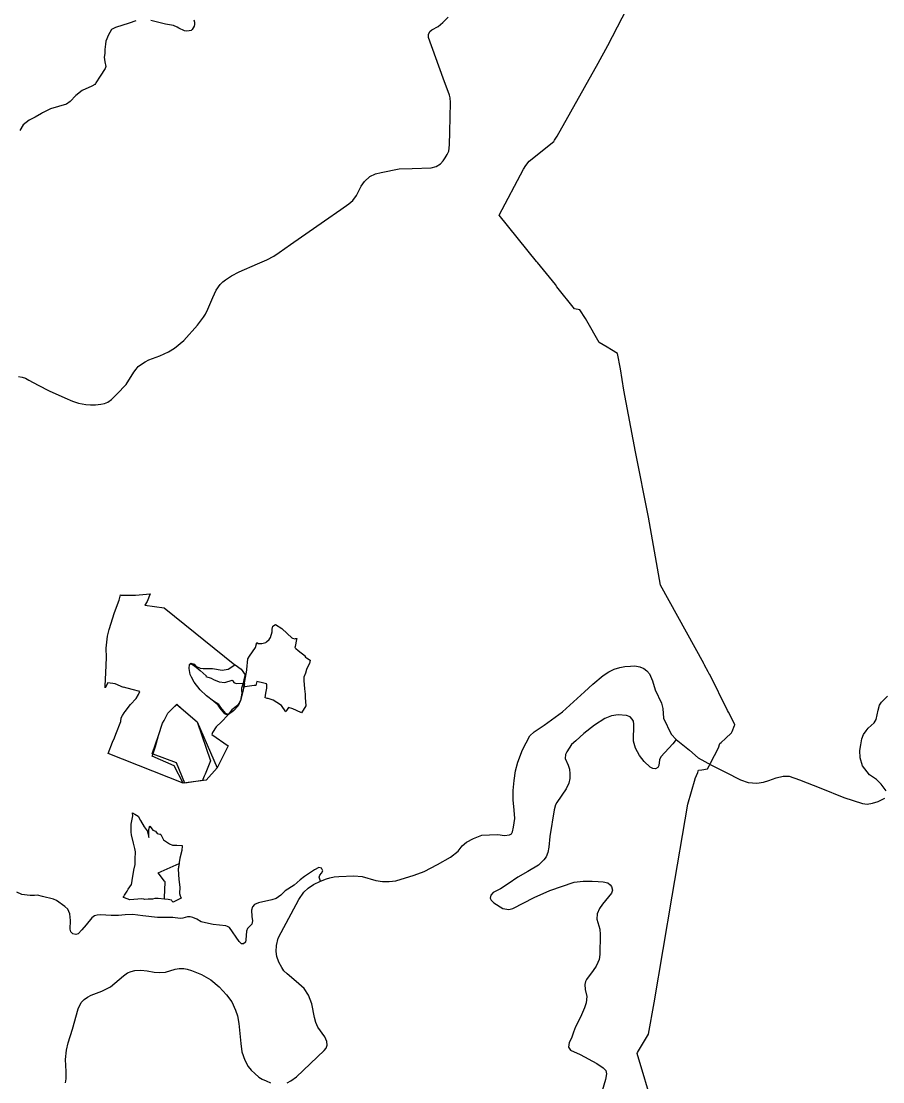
# Model space of a CAD drawing. Extents: x -789162 to -606354, y -1062736 to -945481.
# Drawn here: x -668898 to -664818, y -995705 to -990684 of the extents above; entities that cross this region are included whole.
import ezdxf

# ---------------------------------------------------------------- set-up
doc = ezdxf.new("R2010")
doc.units = 0
for name, color, linetype in [('_SIRSI VZTAHY_OP vodnich zdroju II stupne', 7, 'Continuous'), ('_SIRSI VZTAHY_SILNICE II TRIDY_STAV', 7, 'Continuous'), ('_SIRSI VZTAHY_SILNICE III TRIDY_STAV', 7, 'Continuous'), ('_SIRSI VZTAHY_VTL PLYNOVOD', 7, 'Continuous')]:
    doc.layers.add(name, color=color, linetype=linetype)

msp = doc.modelspace()

# ---------------------------------------------------------------- linework, layer by layer
at = {"layer": '_SIRSI VZTAHY_OP vodnich zdroju II stupne'}
for points in [[(-668355.2, -990682.9), (-668386.8, -990693.9), (-668451.3, -990713.6), (-668469.7, -990722.9), (-668477.9, -990737.6), (-668484.9, -990749.3), (-668496.7, -990778.1), (-668499.1, -990792.7), (-668501.4, -990818.4), (-668501.2, -990821.6), (-668501, -990836.7), (-668505.2, -990854), (-668501.8, -990876.6), (-668496.7, -990898.1), (-668499.9, -990908.7), (-668523, -990943.9), (-668543.9, -990975.6), (-668545.5, -990979.3), (-668549.6, -990983.8), (-668563.9, -990990.8), (-668609.2, -991011.5), (-668639.2, -991036.2), (-668666.3, -991064.2), (-668683.4, -991076.2), (-668758.2, -991099.1), (-668796.6, -991117.6), (-668801.4, -991120.4), (-668831, -991137.6), (-668859.7, -991152), (-668888.9, -991173.9), (-668903.4, -991201)], [(-668079.8, -990677.6), (-668077.9, -990688.8), (-668077.2, -990698.9), (-668078.3, -990708.1), (-668082.7, -990716), (-668087.5, -990723.2), (-668093.1, -990727.4), (-668102.6, -990729.2), (-668114.9, -990730.8), (-668124.8, -990729.4), (-668150.7, -990717.4), (-668159.9, -990711.6), (-668176, -990704.8), (-668213.9, -990697.7), (-668284.3, -990681.4)]]:
    msp.add_lwpolyline(points, dxfattribs=at)
for points in [[(-668424.1, -993400.8), (-668357.1, -993401.5), (-668287.4, -993395.6), (-668300.7, -993431.6), (-668311.5, -993448.9), (-668220.6, -993461.8), (-667886.9, -993731.3), (-667884.5, -993732), (-667856.7, -993751.1), (-667837.9, -993777.9), (-667842.9, -993802.5), (-667847.2, -993817.6), (-667855.3, -993841.6), (-667855.1, -993846.8), (-667854.9, -993850.8), (-667853.2, -993864.8), (-667859.7, -993899.5), (-667867, -993914.4), (-667873.9, -993924.6), (-667899.9, -993943.8), (-667918.2, -993965.9), (-667919.6, -993969.8), (-667948.6, -994000.9), (-667974.2, -994025.5), (-667992.6, -994051.1), (-667994.5, -994060.4), (-667917.2, -994114.6), (-667970.2, -994219.6), (-668022.3, -994277.9), (-668107.8, -994288.6), (-668131, -994291.7), (-668485.4, -994151.4), (-668465.4, -994097.2), (-668455.6, -994077), (-668449.5, -994059.1), (-668426.2, -993999.9), (-668423.8, -993981.6), (-668418.6, -993971.9), (-668410.6, -993959.2), (-668405.9, -993952.5), (-668380, -993918.4), (-668353.8, -993891.4), (-668342.5, -993871.2), (-668336.3, -993857.7), (-668372.2, -993847.7), (-668412.6, -993836.4), (-668413.9, -993839.1), (-668452.2, -993821.1), (-668488, -993816.1), (-668500.2, -993839.5), (-668499.4, -993831.4), (-668497.2, -993769.3), (-668494.1, -993696.9), (-668495.8, -993652.8), (-668488.7, -993595.4), (-668481.8, -993563.6), (-668456, -993482.8), (-668433.4, -993424.4), (-668427, -993400.4)], [(-667560, -993806.1), (-667556.5, -993845.3), (-667553.9, -993870.6), (-667552.6, -993886.4), (-667549.8, -993925.2), (-667571.2, -993957.9), (-667593.6, -993947.7), (-667612.1, -993939.4), (-667632.2, -993933.2), (-667641.5, -993947.7), (-667644.9, -993954.2), (-667664.7, -993923.5), (-667687.4, -993909.5), (-667705.4, -993898.9), (-667728.7, -993891.3), (-667732.3, -993890.6), (-667740.8, -993887.8), (-667743.2, -993887.1), (-667738.7, -993866.2), (-667734.4, -993841.9), (-667735.2, -993827.6), (-667735.3, -993826.7), (-667735.6, -993821.6), (-667748.1, -993818.6), (-667781.5, -993810.6), (-667786.7, -993828.9), (-667794.4, -993829.9), (-667838.8, -993836), (-667844.1, -993836.7), (-667838.6, -993809.1), (-667829.3, -993756.9), (-667829.1, -993756), (-667828.9, -993753.3), (-667824.7, -993703), (-667816.6, -993690.3), (-667788.5, -993648.7), (-667782.7, -993626.1), (-667775.6, -993629.9), (-667758.8, -993630.4), (-667739, -993626.2), (-667736.5, -993622.6), (-667723.9, -993610.6), (-667717.7, -993601.3), (-667709.7, -993575), (-667708.7, -993561.9), (-667707, -993548.7), (-667694, -993540.9), (-667663.1, -993559.3), (-667638.8, -993582.4), (-667616.7, -993603.3), (-667613.5, -993604.5), (-667602.8, -993608.7), (-667598.8, -993606.4), (-667592.6, -993606.6), (-667593.6, -993611.5), (-667601, -993645), (-667602.6, -993648.6), (-667597.4, -993653.5), (-667586.3, -993663.6), (-667552.1, -993689.7), (-667552.9, -993693), (-667553.3, -993694.9), (-667547.2, -993698.4), (-667529.2, -993708.8), (-667532.9, -993724.2), (-667543.2, -993746), (-667547.4, -993753.1), (-667552.3, -993770.9), (-667558.9, -993789.6), (-667559, -993797.6)], [(-668020.3, -993878.7), (-668050.7, -993848.9), (-668078.7, -993813.5), (-668090.9, -993789.1), (-668097.6, -993777.7), (-668101.6, -993748.4), (-668101.5, -993730.3), (-668093.9, -993723.7), (-668079.2, -993728.3), (-668070.5, -993737.8), (-668050.2, -993747.3), (-668035.9, -993749.4), (-668030.2, -993749.1), (-668008.6, -993749.2), (-667991.6, -993749.4), (-667946.5, -993755.9), (-667917.5, -993752.5), (-667886.9, -993731.3), (-667884.5, -993732), (-667856.7, -993751.1), (-667837.9, -993777.9), (-667842.9, -993802.5), (-667847.2, -993817.6), (-667855.3, -993841.6), (-667855.1, -993846.8), (-667854.9, -993850.8), (-667853.2, -993864.8), (-667859.7, -993899.5), (-667867, -993914.4), (-667873.9, -993924.6), (-667899.9, -993943.8), (-667918.2, -993965.9), (-667919.6, -993969.8), (-667930.6, -993964.8), (-667933.2, -993963.5), (-667956.1, -993936.8), (-667964.9, -993922.3), (-667967.1, -993920.2), (-667974.8, -993915), (-667987.6, -993902.9)], [(-668020.3, -993878.7), (-668050.7, -993848.9), (-668078.7, -993813.5), (-668090.9, -993789.1), (-668097.6, -993777.7), (-668101.6, -993748.4), (-668101.5, -993730.3), (-668095.7, -993727.1), (-668086.9, -993729.8), (-668069.9, -993741.6), (-668049.5, -993758.5), (-668022.1, -993782.9), (-668024.2, -993786.8), (-667998.1, -993794.6), (-667986.7, -993800.2), (-667959.8, -993811.8), (-667933.1, -993814.6), (-667899, -993803.7), (-667895.7, -993807.4), (-667890.2, -993814.7), (-667880.5, -993819.9), (-667847.2, -993817.6), (-667840.7, -993819.5), (-667844.1, -993836.7), (-667844.5, -993841.1), (-667848.2, -993857.1), (-667858.6, -993899.5), (-667870.5, -993925.8), (-667891.9, -993948.8), (-667915.8, -993967), (-667918.2, -993965.9), (-667928.6, -993961.4), (-667952.7, -993932.8), (-667962.1, -993918.8), (-667987.6, -993902.9)], [(-668173.6, -994209.1), (-668278.1, -994163.7), (-668276.3, -994160.1), (-668262.3, -994117.9), (-668247.6, -994066.1), (-668228.1, -994007.7), (-668220.6, -993994.6), (-668202.8, -993960.6), (-668183.1, -993940.3), (-668161.4, -993918.5), (-668139.9, -993936.8), (-668064.8, -994000.4), (-667970.2, -994219.6), (-668022.3, -994277.9), (-668107.8, -994288.6), (-668131, -994291.7)], [(-668122.7, -994292.2), (-668162.8, -994195.3), (-668273.2, -994154.2), (-668277.2, -994152.8), (-668247.7, -994066.4), (-668247.6, -994066.1), (-668228.1, -994007.7), (-668220.6, -993994.6), (-668202.8, -993960.6), (-668183.1, -993940.3), (-668161.1, -993918.2), (-668139.9, -993936.8), (-668064.8, -994000.4), (-668001.3, -994186.5), (-668026.2, -994248.9), (-668031.2, -994258.4), (-668037.6, -994273.8), (-668039.7, -994279.3)], [(-668178.4, -994855.6), (-668184.3, -994848.4), (-668186.2, -994846), (-668202.4, -994841.9), (-668218.6, -994840.2), (-668249.9, -994837.6), (-668256.3, -994837.7), (-668264.3, -994836.9), (-668276.1, -994840.5), (-668297.1, -994841.2), (-668313.9, -994842), (-668316.5, -994841.5), (-668326.9, -994839.7), (-668383, -994844.7), (-668409.3, -994835.2), (-668414.5, -994832.8), (-668411.1, -994828.4), (-668408, -994822.5), (-668395.6, -994802.9), (-668390.4, -994793.9), (-668375.6, -994771.7), (-668374, -994764), (-668372.6, -994751.8), (-668363.7, -994703.1), (-668358.7, -994676.1), (-668358.7, -994651.6), (-668356.1, -994616.1), (-668359.7, -994600.8), (-668365.6, -994575.2), (-668375.9, -994536.9), (-668377.1, -994523.2), (-668377, -994485.9), (-668369.1, -994446.4), (-668370.4, -994431.3), (-668359.3, -994438.6), (-668344.1, -994447.8), (-668332.9, -994468.4), (-668314.9, -994497.7), (-668300.5, -994517.7), (-668299.6, -994524.1), (-668293.3, -994548.2), (-668293.7, -994511.7), (-668289, -994493.8), (-668286.7, -994496.5), (-668273.7, -994514.4), (-668261.1, -994519.2), (-668253.7, -994530.6), (-668240.9, -994533.3), (-668240.6, -994530.8), (-668235.8, -994535.1), (-668224.2, -994560.5), (-668195.3, -994578.1), (-668180.9, -994585.3), (-668161.1, -994584.7), (-668135.5, -994586.9), (-668135.4, -994590.7), (-668136.9, -994607.2), (-668137.4, -994610.9), (-668146.1, -994645.9), (-668155.2, -994698.6), (-668151, -994748.4), (-668145.8, -994784.4), (-668148.2, -994814.5), (-668144.7, -994824.4), (-668143.9, -994827.5), (-668140, -994836.3)], [(-668178.4, -994855.6), (-668184.3, -994848.4), (-668186.2, -994846), (-668202.4, -994841.9), (-668218.6, -994840.2), (-668218.6, -994834.2), (-668217, -994795.1), (-668217.2, -994791.1), (-668216.8, -994786.4), (-668215.7, -994770.2), (-668215.7, -994759.1), (-668218.9, -994754.9), (-668249.1, -994715.8), (-668150.5, -994671.2), (-668155.2, -994698.6), (-668151, -994748.4), (-668145.8, -994784.4), (-668148.2, -994814.5), (-668144.7, -994824.4), (-668143.9, -994827.5), (-668140, -994836.3)]]:
    msp.add_lwpolyline(points, close=True, dxfattribs=at)
at = {"layer": '_SIRSI VZTAHY_SILNICE II TRIDY_STAV'}
for points in [[(-668910.1, -992366.7), (-668893.7, -992369.7), (-668877.9, -992374.7), (-668861.9, -992382.9), (-668817.3, -992407.7), (-668765.6, -992434.1), (-668691.8, -992467.5), (-668654.8, -992482.6), (-668625.7, -992492.3), (-668592.2, -992498.4), (-668568.8, -992500.3), (-668545.3, -992500.1), (-668520.7, -992497.8), (-668503, -992493.4), (-668487.6, -992486.9), (-668470.4, -992474.7), (-668444.3, -992450.3), (-668401.1, -992403.7), (-668363.8, -992345), (-668353.2, -992331), (-668343.1, -992319.4), (-668328.3, -992307.5), (-668311.2, -992296.2), (-668292.9, -992287.9), (-668241.5, -992267.8), (-668200.3, -992249), (-668171.8, -992231.5), (-668128.4, -992196.5), (-668062.5, -992122.6), (-668034.3, -992085.4), (-668025.7, -992071), (-668013.5, -992047.9), (-667990.9, -991992.3), (-667975, -991957.1), (-667955.2, -991929.9), (-667943.4, -991917.5), (-667931.1, -991908.9), (-667901.7, -991889.6), (-667865.5, -991870.3), (-667779.6, -991833.2), (-667734.1, -991813.7), (-667702.1, -991796.3), (-667676.1, -991779.6), (-667622.9, -991740.9), (-667461.6, -991629.2), (-667384, -991575.1), (-667346.5, -991548.4), (-667327.9, -991533.4), (-667310.8, -991509), (-667288.6, -991465.6), (-667272.3, -991442.6), (-667246.8, -991418.8), (-667220.2, -991406.1), (-667193.8, -991400.4), (-667107.7, -991383.6), (-667046.4, -991381.2), (-666956.7, -991378.7), (-666933.2, -991371.7), (-666913.1, -991359.7), (-666899.8, -991345.4), (-666889.6, -991331), (-666880.5, -991314.7), (-666873.7, -991300.1), (-666869.1, -991268.8), (-666868.9, -991207.5), (-666867.2, -991137.7), (-666865.7, -991068.4), (-666866.2, -991047.3), (-666870.1, -991033.8), (-666899, -990953.8), (-666934.7, -990857.8), (-666969.7, -990761.2), (-666968.9, -990746.2), (-666963.2, -990733.2), (-666952.8, -990724.2), (-666923.6, -990708.4), (-666901.9, -990690.9), (-666876, -990664.9)], [(-667480.8, -994755.4), (-667451.9, -994744.8), (-667436.8, -994740), (-667415.6, -994735.3), (-667394.5, -994732.9), (-667322.7, -994729.8), (-667283.1, -994733.5), (-667218, -994752.7), (-667187.1, -994757.2), (-667156.2, -994756.6), (-667124.2, -994754.4), (-667036.3, -994727), (-666989.9, -994709.4), (-666926.5, -994676), (-666865.2, -994642.6), (-666828.7, -994613.3), (-666809.5, -994589), (-666788.8, -994570.2), (-666756.8, -994553.2), (-666716.9, -994538.1), (-666680.2, -994535.5), (-666641.6, -994535.2), (-666610.1, -994539.2), (-666585.7, -994536.2), (-666576.4, -994531.3), (-666571.8, -994522.4), (-666567.1, -994500), (-666561.1, -994458.1), (-666563.6, -994419.1), (-666568.7, -994370), (-666568.6, -994326.8), (-666564, -994279.4), (-666557.9, -994233.8), (-666546.2, -994192.9), (-666524.2, -994133.5), (-666489, -994067.4), (-666468.4, -994048.6), (-666421.4, -994016.7), (-666334.8, -993954.3), (-666283.2, -993906), (-666230.3, -993859.4), (-666190.9, -993822.5), (-666142.2, -993781.7), (-666114.9, -993764), (-666090.9, -993751.5), (-666064.1, -993743.9), (-666040.1, -993739.9), (-666013.5, -993736.9), (-665991.9, -993736.5), (-665969.4, -993740.5), (-665950.3, -993749.2), (-665935, -993760.3), (-665923.4, -993774.6), (-665909, -993807.1), (-665896.4, -993849.7), (-665866.1, -993913.1), (-665859.6, -993938.7), (-665857.3, -993983.5), (-665820.2, -994059.9), (-665797.4, -994084.7)], [(-664802.3, -994328.4), (-664826.5, -994295.8), (-664847.7, -994274.7), (-664881.5, -994251.4), (-664914.8, -994210.2), (-664924.9, -994171.3), (-664926.6, -994136.9), (-664921.6, -994110.2), (-664918.2, -994081.9), (-664909.9, -994061.3), (-664897.7, -994044.1), (-664887, -994030.7), (-664858.6, -994005.3), (-664849.7, -993990.9), (-664840.4, -993946.3), (-664833.7, -993922.9), (-664824.9, -993907.4), (-664796.1, -993879.1)], [(-665797.4, -994084.7), (-665732.9, -994135), (-665693.2, -994171.8), (-665628.6, -994206), (-665562.3, -994239.7), (-665492.1, -994275.7), (-665456.2, -994288.6), (-665414, -994290.9), (-665383.1, -994286.4), (-665357.8, -994279.1), (-665323, -994266.7), (-665289.3, -994258.3), (-665261, -994258), (-665212.1, -994275.8), (-665111.6, -994315.3), (-665002.2, -994358.8), (-664914.6, -994387.6), (-664892.6, -994390.8), (-664866.6, -994385.5), (-664839.7, -994378.4), (-664809.2, -994362.5)], [(-667638.4, -995709.7), (-667620.8, -995701), (-667593.9, -995681.4), (-667462.6, -995557.7), (-667454, -995545.7), (-667449.5, -995531.4), (-667450.1, -995514.3), (-667459.6, -995493.2), (-667493.3, -995446), (-667503.4, -995424), (-667508.7, -995401.1), (-667522, -995337), (-667537.1, -995296), (-667558.1, -995264.4), (-667595.8, -995230.3), (-667638.8, -995194.3), (-667654.8, -995179.3), (-667663.8, -995163.6), (-667677.6, -995139.8), (-667687.1, -995112.8), (-667690.8, -995088.5), (-667689.6, -995059.7), (-667680.6, -995025.8), (-667667.4, -994999.2), (-667582.8, -994842.4), (-667558.7, -994808.2), (-667538.7, -994789), (-667513.5, -994771.8), (-667480.8, -994755.4)], [(-668687.5, -995709.7), (-668684.3, -995691.2), (-668684.9, -995655.9), (-668687.1, -995600.5), (-668683.2, -995556.1), (-668675.1, -995521.7), (-668654.7, -995456.5), (-668628, -995359.7), (-668614.1, -995330.4), (-668599.8, -995315.1), (-668584, -995304.7), (-668566.2, -995295.3), (-668516.6, -995276.1), (-668475.4, -995255.5), (-668413.5, -995203.4), (-668393.6, -995190.2), (-668377.6, -995182.5), (-668359.6, -995178), (-668330.6, -995176.6), (-668300.7, -995180.6), (-668267.3, -995186.4), (-668245.1, -995188.4), (-668214.7, -995186.4), (-668169.2, -995172.4), (-668150.1, -995169.6), (-668128.4, -995169.5), (-668111.7, -995172.3), (-668090.9, -995178.7), (-668068.4, -995187.2), (-668044.6, -995197.5), (-668000.1, -995222.6), (-667959.6, -995256.1), (-667925.4, -995294), (-667900.3, -995327.2), (-667883.2, -995366.6), (-667873.9, -995393.8), (-667866.8, -995430.1), (-667858.5, -995523.6), (-667852.3, -995563.4), (-667838.2, -995603), (-667822.5, -995633), (-667809.1, -995650), (-667792.1, -995666.9), (-667773.1, -995682.8), (-667756.2, -995693.6), (-667738.2, -995701.5), (-667716.7, -995710)]]:
    msp.add_lwpolyline(points, dxfattribs=at)
at = {"layer": '_SIRSI VZTAHY_SILNICE III TRIDY_STAV'}
for points in [[(-665797.4, -994084.7), (-665812.1, -994105.7), (-665868.5, -994167.3), (-665875.4, -994180.6), (-665878.8, -994207.3), (-665884.1, -994217.7), (-665893.7, -994224), (-665907.5, -994222.8), (-665920.1, -994215.5), (-665947.9, -994188.4), (-665970.6, -994159.8), (-665989.9, -994125.2), (-665998.7, -994093.2), (-665996.7, -994011.9), (-665998.8, -993998.6), (-666004.8, -993987.8), (-666014.9, -993978), (-666031.3, -993971.7), (-666070.6, -993968.8), (-666102.6, -993972.9), (-666134.6, -993985.4), (-666184, -994017.6), (-666234.5, -994056.2), (-666272.4, -994090.7), (-666291.4, -994108.8), (-666303.6, -994126.2), (-666314.8, -994142.6), (-666321.1, -994155.6), (-666322.4, -994174.3), (-666307.2, -994206), (-666301.5, -994225.9), (-666299.6, -994247.5), (-666300.5, -994270), (-666305.1, -994291.6), (-666317.6, -994319), (-666361.9, -994382.3), (-666368.1, -994393.5), (-666374.6, -994417.8), (-666395.3, -994543.5), (-666399.4, -994594.5), (-666404.2, -994619.9), (-666412, -994640.4), (-666423.7, -994655), (-666448.1, -994679.1), (-666499.4, -994710.5), (-666546.6, -994737.1), (-666592.2, -994767.8), (-666628, -994791.2), (-666663.3, -994809.4), (-666674.8, -994821.2), (-666676.7, -994836.8), (-666672.2, -994845.3), (-666659.8, -994857.7), (-666617.1, -994885.1), (-666588.8, -994888.9), (-666569.8, -994884.4), (-666469.4, -994832.5), (-666395, -994799.1), (-666279.6, -994760.7), (-666237, -994755.3), (-666194.6, -994756.1), (-666166.2, -994757.2), (-666143, -994758.2), (-666120.8, -994763.8), (-666109, -994772.5), (-666103.1, -994780.6), (-666098.4, -994798.4), (-666103, -994812.6), (-666145.5, -994863.9), (-666159.7, -994885.1), (-666170.6, -994910.2), (-666171.6, -994936.1), (-666158.2, -994982.2), (-666156.2, -995007.8), (-666158.2, -995102.8), (-666161.8, -995125.8), (-666167.7, -995140.1), (-666175.9, -995158), (-666189.7, -995178.2), (-666221, -995220.4), (-666226.1, -995229.8), (-666229.6, -995244.1), (-666227.1, -995267.8), (-666219.7, -995302.2), (-666222.7, -995330.8), (-666230.1, -995354.9), (-666249.1, -995398.9), (-666273.4, -995444.5), (-666282.1, -995469.8), (-666292.1, -995499.1), (-666303.7, -995518.8), (-666306.4, -995541.5), (-666297.1, -995555.9), (-666250.8, -995576.1), (-666173, -995619.2), (-666141.9, -995638.8), (-666129.9, -995652.1), (-666126.7, -995667.5), (-666130.6, -995694.6), (-666147, -995748.4)], [(-667480.8, -994755.4), (-667486.2, -994737.1), (-667483.4, -994726.9), (-667476.1, -994718.4), (-667469.4, -994706.6), (-667476.1, -994693.5), (-667487.9, -994691.4), (-667509.4, -994702.5), (-667555.8, -994732.7), (-667576.7, -994749.2), (-667605.6, -994775.2), (-667647.5, -994801.9), (-667668.6, -994821.2), (-667690.4, -994837.4), (-667711.3, -994843.8), (-667774.8, -994857.4), (-667792.6, -994866), (-667803.1, -994877.4), (-667807.5, -994893.3), (-667805.4, -994922.1), (-667802.8, -994943.8), (-667805.6, -994959), (-667826.5, -994980.1), (-667831.4, -994992.9), (-667833.3, -995033.3), (-667836.4, -995044.1), (-667845.5, -995051.9), (-667854.1, -995052.2), (-667866.3, -995041.6), (-667911.8, -994975.6), (-667921.2, -994969.8), (-667929.2, -994966.9), (-667988.5, -994960), (-668025, -994953), (-668045, -994947.3), (-668066.3, -994935.5), (-668085, -994927), (-668097.1, -994923.8), (-668109.8, -994924.1), (-668131.6, -994930.2), (-668145.3, -994931.9), (-668179.9, -994927.8), (-668216.5, -994928.2), (-668251.7, -994927.6), (-668322.5, -994919), (-668368.6, -994913.3), (-668404.9, -994915.6), (-668437.4, -994918.1), (-668471.9, -994917.5), (-668522.1, -994915.3), (-668538.4, -994916.2), (-668550.3, -994920.1), (-668562.6, -994929.1), (-668589.9, -994961.9), (-668609.9, -994986.7), (-668627.3, -995004.8), (-668639.1, -995008.3), (-668652.7, -995004.8), (-668662.1, -994996.2), (-668666.2, -994982.7), (-668664.6, -994941.9), (-668666.7, -994910.8), (-668676.3, -994888.8), (-668690.4, -994875.6), (-668730.2, -994847.6), (-668745.1, -994841.2), (-668797, -994827.6), (-668819.7, -994822.6), (-668835.1, -994822.9), (-668855.1, -994823.2), (-668868.7, -994822.6), (-668894.7, -994818.1), (-668918.8, -994807)]]:
    msp.add_lwpolyline(points, dxfattribs=at)
at = {"layer": '_SIRSI VZTAHY_VTL PLYNOVOD'}
msp.add_lwpolyline([(-665903.2, -995830.5), (-665981.2, -995571.7), (-665979.1, -995567.1), (-665928.3, -995480.7), (-665901.4, -995331.4), (-665815, -994827), (-665741.2, -994391.4), (-665706.3, -994270.5), (-665706, -994269.6), (-665694.5, -994240.8), (-665692.3, -994235.1), (-665690.4, -994230.5), (-665674.8, -994227.9), (-665648.5, -994223.4), (-665639.9, -994209), (-665639.7, -994208.7), (-665634, -994197.5), (-665596.7, -994124.9), (-665589.5, -994104.4), (-665583.2, -994098.7), (-665562.5, -994080.7), (-665534.9, -994053.5), (-665531.8, -994046.2), (-665520.1, -994018.7), (-665519.3, -994014.8), (-665519.4, -994013.4), (-665548.9, -993956.1), (-665553.6, -993946.8), (-665637.9, -993777.2), (-665638.1, -993776.9), (-665645.6, -993764.5), (-665662.3, -993732.2), (-665662.7, -993731.4), (-665662.9, -993730.9), (-665663.3, -993730.3), (-665665.4, -993726.4), (-665665.8, -993725.6), (-665666.1, -993725.1), (-665666.4, -993724.4), (-665870.2, -993354.4), (-665928.1, -993032.8), (-665989.7, -992723.3), (-666044.9, -992430.2), (-666060.8, -992330.6), (-666074.1, -992257.7), (-666102.2, -992240.1), (-666123.7, -992227.3), (-666161.9, -992205), (-666219.3, -992103.1), (-666226.2, -992090.9), (-666226.2, -992090.8), (-666252.6, -992050.1), (-666278.1, -992045.7), (-666361.8, -991941.5), (-666368.6, -991930.4), (-666452.9, -991826.7), (-666457.4, -991821.3), (-666634.8, -991603), (-666519.5, -991385.2), (-666508.8, -991366.9), (-666492.6, -991347.3), (-666376.6, -991253.2), (-666371.9, -991247.5), (-666359.5, -991228.1), (-666359.4, -991228), (-666165.7, -990882.9), (-666119.6, -990799.7), (-665915.3, -990401.7)], dxfattribs=at)

doc.saveas('drawing.dxf')
